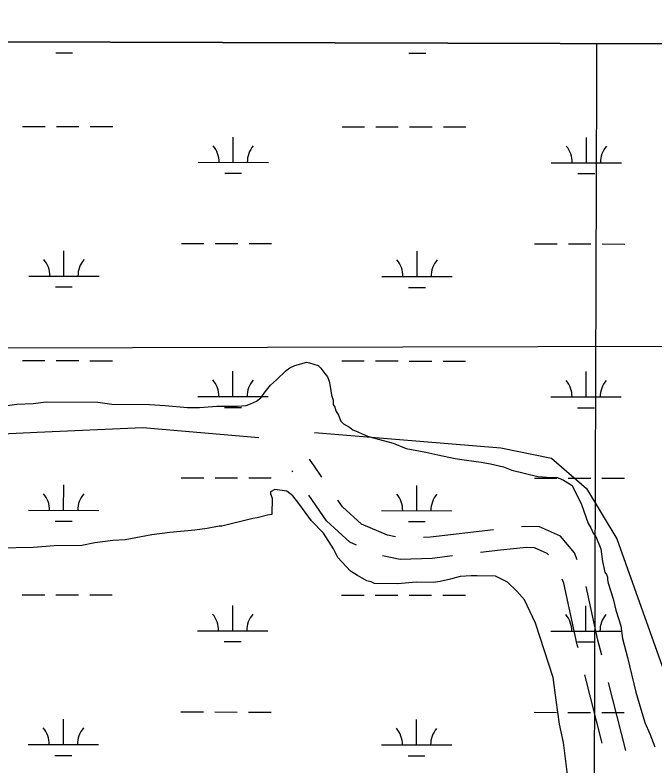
# Model space of a CAD drawing. Extents: x 3148686 to 3186545, y 916144 to 941516.
# Drawn here: x 3165206 to 3166115, y 938676 to 939743 of the extents above; entities that cross this region are included whole.
import ezdxf

# ---------------------------------------------------------------- set-up
doc = ezdxf.new("R2010")
doc.units = 0
for name, color, linetype in [('V-GRID-FRAM', 7, 'Continuous'), ('V-GRID-MAJR', 7, 'Continuous'), ('V-ROAD-CNTR', 7, 'Continuous'), ('V-SITE-VEGE', 7, 'Continuous'), ('V-TOPO-BNDY', 7, 'Continuous'), ('V-TOPO-SHOR', 7, 'Continuous'), ('V-WETL-SWMP', 7, 'Continuous')]:
    doc.layers.add(name, color=color, linetype=linetype)

msp = doc.modelspace()

# ---------------------------------------------------------------- linework, layer by layer
at = {"layer": 'V-GRID-FRAM'}
msp.add_lwpolyline([(3152987.167, 939742.726), (3184296.344, 939644.818), (3184247.401, 921455.763), (3152922.35, 921553.721), (3152987.167, 939742.726)], dxfattribs=at)
at = {"layer": 'V-GRID-MAJR'}
msp.add_spline([(3165974.455, 921512.905), (3165993.845, 927572.545), (3166013.245, 933635.5530000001), (3166032.646, 939698.611), (3166032.657, 939701.931)], degree=3, dxfattribs=at)
at = {"layer": 'V-ROAD-CNTR'}
for p, q in [((3165600.232007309, 939093.6894741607), (3165599.1796692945, 939095.2628915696)), ((3166040.2645387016, 938708.3843085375), (3166015.613529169, 938805.2980126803)), ((3166073.9209604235, 938697.7649564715), (3166049.269950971, 938794.6786602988))]:
    msp.add_line(p, q, dxfattribs=at)
for points in [[(3165641.6631905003, 939086.3896051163), (3165630.547726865, 939102.3251195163), (3165624.1163307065, 939111.941108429)], [(3165691.064150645, 938989.601920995), (3165681.3084508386, 938993.6940737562), (3165648.3608745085, 939024.3492509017), (3165622.9527064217, 939060.7752823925)], [(3165746.446859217, 939001.3880227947), (3165734.959134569, 939003.7219646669), (3165697.8355491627, 939019.2939262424), (3165671.137125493, 939044.1347490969), (3165664.545568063, 939053.5846345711)], [(3165885.5713360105, 939011.6463283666), (3165796.2036035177, 939000.8634706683), (3165786.226165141, 939000.5362997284)], [(3166004.6265140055, 938968.7277966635), (3166000.5402953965, 938978.6640270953), (3165980.6841118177, 939002.6778453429), (3165950.819606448, 939015.7147306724), (3165931.4589693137, 939016.349382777), (3165925.3563365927, 939015.7429887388)], [(3165963.9260035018, 938975.8666990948), (3165962.123888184, 938978.0461546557), (3165944.088393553, 938985.9192693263), (3165932.4550306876, 938986.3006172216), (3165895.5861869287, 938982.6371086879), (3165866.999260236, 938979.1878910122)], [(3165827.2873102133, 938974.3963595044), (3165798.4963964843, 938970.9225293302), (3165753.0554280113, 938969.4324710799), (3165728.0577640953, 938974.5112047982)], [(3166005.753125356, 938844.0634943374), (3166004.7530723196, 938847.9951322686), (3165985.705973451, 938935.858671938), (3165983.409557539, 938941.4427387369)], [(3166039.40954719, 938833.4441418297), (3166033.958927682, 938854.8728677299), (3166017.4575459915, 938930.9931112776)]]:
    msp.add_lwpolyline(points, dxfattribs=at)
at = {"layer": 'V-SITE-VEGE'}
for p, q in [((3166866.672993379, 939699.3229213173), (3163952.614228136, 939708.4355743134)), ((3165603.3410000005, 939244.9779999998), (3165620.542, 939249.7099999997)), ((3165620.542, 939249.71), (3165624.204, 939248.449)), ((3165624.204, 939248.4489999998), (3165636.4230000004, 939244.6539999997)), ((3165577.407, 939224.399), (3165591.0160000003, 939237.7459999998)), ((3165591.0160000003, 939237.7459999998), (3165595.9520000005, 939241.373)), ((3165595.952, 939241.373), (3165603.341, 939244.978)), ((3165636.4230000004, 939244.654), (3165640.0620000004, 939240.9429999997)), ((3165640.0620000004, 939240.9429999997), (3165646.116, 939233.5309999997)), ((3165568.7610000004, 939217.131), (3165577.407, 939224.399)), ((3165646.116, 939233.5309999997), (3165649.745, 939228.596)), ((3165649.745, 939228.596), (3165652.1350000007, 939222.4450000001)), ((3165561.312, 939207.4009999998), (3165568.7610000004, 939217.131)), ((3165652.1350000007, 939222.4450000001), (3165653.29, 939215.081)), ((3165653.29, 939215.081), (3165655.6180000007, 939202.8049999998)), ((3165555.1030000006, 939198.8829999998), (3165561.312, 939207.4009999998)), ((3165231.537, 939191.011), (3165249.936, 939193.284)), ((3165249.936, 939193.284), (3165323.4510000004, 939192.5649999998)), ((3165323.4510000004, 939192.5649999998), (3165343.0300000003, 939189.9230000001)), ((3165540.316, 939190.4519999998), (3165548.93, 939194.044)), ((3165548.93, 939194.044), (3165555.103, 939198.8829999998)), ((3165655.6180000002, 939202.8049999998), (3165657.998, 939195.43)), ((3165657.998, 939195.43), (3165657.9390000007, 939189.3029999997)), ((3165191.0670000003, 939187.73), (3165208.2430000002, 939190.013)), ((3165208.2430000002, 939190.013), (3165231.537, 939191.011)), ((3165343.0300000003, 939189.9230000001), (3165396.9420000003, 939189.3989999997)), ((3165396.9420000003, 939189.3989999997), (3165418.982, 939187.957)), ((3165418.982, 939187.957), (3165450.8140000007, 939185.1959999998)), ((3165450.8140000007, 939185.1959999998), (3165467.968, 939185.0309999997)), ((3165467.968, 939185.0309999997), (3165492.497, 939187.2399999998)), ((3165492.497, 939187.2399999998), (3165521.903, 939186.954)), ((3165521.903, 939186.954), (3165534.1660000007, 939188.059)), ((3165534.1660000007, 939188.059), (3165540.316, 939190.4519999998)), ((3165657.9390000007, 939189.3029999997), (3165660.353, 939185.604)), ((3165660.353, 939185.604), (3165661.529, 939180.691)), ((3165661.5290000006, 939180.691), (3165665.1460000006, 939174.5279999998)), ((3165665.146, 939174.5279999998), (3165668.738, 939165.917)), ((3165668.738, 939165.917), (3165672.377, 939162.2059999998)), ((3165672.377, 939162.2059999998), (3165680.907, 939157.2209999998)), ((3165680.907, 939157.2209999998), (3165685.771, 939153.4969999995)), ((3165685.771, 939153.497), (3165689.435, 939152.236)), ((3165689.435, 939152.236), (3165706.519, 939144.718)), ((3165706.519, 939144.718), (3165723.622, 939139.649)), ((3165723.622, 939139.649), (3165743.179, 939134.5580000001)), ((3165743.179, 939134.5580000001), (3165761.486, 939127.027)), ((3165761.486, 939127.027), (3165789.617, 939121.8520000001)), ((3165789.617, 939121.8520000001), (3165806.734, 939118.0079999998)), ((3165806.734, 939118.0079999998), (3165831.191, 939112.8669999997)), ((3165831.191, 939112.8669999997), (3165847.096, 939110.262)), ((3165847.096, 939110.262), (3165867.9020000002, 939107.6099999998)), ((3165867.9020000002, 939107.6099999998), (3165881.353, 939105.027)), ((3165881.353, 939105.027), (3165899.697, 939101.1709999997)), ((3165899.697, 939101.1709999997), (3165911.901, 939096.1509999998)), ((3165911.901, 939096.1509999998), (3165948.575, 939087.218)), ((3165948.575, 939087.218), (3165968.166, 939085.801)), ((3165968.166, 939085.8009999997), (3165976.7430000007, 939085.7169999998)), ((3165976.7430000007, 939085.7169999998), (3165981.619, 939083.218)), ((3165981.619, 939083.218), (3165985.2830000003, 939081.957)), ((3165985.2830000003, 939081.957), (3165993.813, 939076.9739999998)), ((3165993.813, 939076.9739999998), (3165997.465, 939074.486)), ((3165568.503, 939065.1900000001), (3165568.48, 939062.7399999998)), ((3165574.665, 939068.8069999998), (3165568.503, 939065.1900000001)), ((3165591.7950000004, 939066.189), (3165574.665, 939068.807)), ((3165600.31, 939059.98), (3165591.7950000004, 939066.189)), ((3165997.465, 939074.486), (3166010.678, 939047.4010000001)), ((3165568.48, 939062.7399999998), (3165570.8700000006, 939056.5899999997)), ((3165570.8700000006, 939056.5899999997), (3165570.6430000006, 939033.3109999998)), ((3165608.781, 939048.8689999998), (3165600.31, 939059.98)), ((3165626.9200000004, 939024.185), (3165608.7810000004, 939048.8689999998)), ((3166010.678, 939047.4010000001), (3166020.218, 939020.3489999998)), ((3165570.643, 939033.3109999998), (3165564.505, 939032.1449999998)), ((3165543.6280000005, 939027.447), (3165499.411, 939016.853)), ((3165549.7660000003, 939028.612), (3165543.6280000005, 939027.447)), ((3165564.505, 939032.1449999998), (3165549.7660000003, 939028.612)), ((3165643.906, 939006.8649999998), (3165626.92, 939024.185)), ((3165461.372, 939011.0979999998), (3165425.802, 939007.7659999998)), ((3165478.5480000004, 939013.3769999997), (3165461.372, 939011.0979999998)), ((3165495.737, 939016.888), (3165478.5480000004, 939013.377)), ((3165499.411, 939016.853), (3165495.737, 939016.888)), ((3166020.2180000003, 939020.3489999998), (3166023.8350000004, 939014.1859999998)), ((3166023.8350000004, 939014.1859999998), (3166027.4370000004, 939006.7989999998)), ((3165400.038, 939004.3420000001), (3165361.984, 938997.3599999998)), ((3165425.802, 939007.7659999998), (3165400.038, 939004.3420000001)), ((3165658.3940000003, 938984.666), (3165643.906, 939006.8649999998)), ((3166027.437, 939006.7989999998), (3166031.066, 939001.8639999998)), ((3166031.066, 939001.8639999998), (3166038.25, 938984.64)), ((3165319.052, 938992.8790000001), (3165300.639, 938989.381)), ((3165344.818, 938996.3009999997), (3165319.052, 938992.8790000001)), ((3165361.984, 938997.3599999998), (3165344.818, 938996.3009999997)), ((3165231.99, 938986.377), (3165181.744, 938985.639)), ((3165261.419, 938988.537), (3165231.99, 938986.377)), ((3165300.639, 938989.3809999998), (3165261.419, 938988.5369999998)), ((3165664.4, 938972.3559999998), (3165658.394, 938984.666)), ((3166038.25, 938984.64), (3166040.522, 938966.2369999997)), ((3165682.5870000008, 938952.5719999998), (3165664.4, 938972.3559999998)), ((3166040.522, 938966.2369999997), (3166044.052, 938951.4969999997)), ((3165692.329, 938946.3499999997), (3165682.5870000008, 938952.5719999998)), ((3166044.052, 938951.4969999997), (3166046.467, 938947.7980000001)), ((3166046.4670000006, 938947.7980000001), (3166047.6570000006, 938944.1099999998)), ((3165705.735, 938938.8669999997), (3165692.329, 938946.3499999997)), ((3165711.8480000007, 938937.5829999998), (3165705.735, 938938.8669999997)), ((3165716.727, 938935.082), (3165711.8480000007, 938937.5829999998)), ((3165775.562, 938936.9599999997), (3165749.806, 938934.7629999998)), ((3165800.066, 938936.7229999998), (3165775.562, 938936.9599999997)), ((3165809.88, 938937.8509999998), (3165800.066, 938936.7229999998)), ((3165824.6170000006, 938941.384), (3165809.88, 938937.8509999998)), ((3165838.13, 938944.9269999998), (3165824.6170000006, 938941.384)), ((3165854.072, 938945.9959999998), (3165838.13, 938944.9269999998)), ((3165862.649, 938945.9139999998), (3165854.072, 938945.9959999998)), ((3165888.378, 938945.664), (3165862.649, 938945.9139999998)), ((3165905.448, 938936.9189999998), (3165888.378, 938945.664)), ((3165918.805, 938924.535), (3165905.4480000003, 938936.9189999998)), ((3166047.657, 938944.1099999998), (3166047.62, 938940.436)), ((3166047.62, 938940.436), (3166048.8000000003, 938935.5229999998)), ((3165749.806, 938934.7629999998), (3165716.727, 938935.0819999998)), ((3166048.8000000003, 938935.5229999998), (3166055.935, 938913.3959999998)), ((3165929.713, 938912.175), (3165918.805, 938924.535)), ((3165945.318, 938878.9409999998), (3165929.713, 938912.175)), ((3166055.935, 938913.3959999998), (3166059.4550000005, 938897.432)), ((3166059.4550000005, 938897.432), (3166066.593, 938875.307)), ((3165970.296, 938801.4989999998), (3165945.318, 938878.9409999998)), ((3166066.593, 938875.307), (3166068.864, 938856.9039999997)), ((3166068.864, 938856.9039999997), (3166075.952, 938829.8789999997)), ((3166075.952, 938829.8789999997), (3166087.7260000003, 938780.7489999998)), ((3165974.8850000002, 938769.596), (3165970.296, 938801.4989999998)), ((3166087.7260000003, 938780.7489999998), (3166092.471, 938764.7729999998)), ((3165979.452, 938735.2429999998), (3165974.8850000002, 938769.596)), ((3166092.471, 938764.7729999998), (3166100.784, 938737.7349999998)), ((3165985.326, 938709.4519999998), (3165979.452, 938735.2429999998)), ((3166100.784, 938737.7349999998), (3166107.981, 938721.7339999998)), ((3166107.981, 938721.7339999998), (3166115.153, 938703.286)), ((3165991.011, 938664.0579999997), (3165985.326, 938709.4519999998))]:
    msp.add_line(p, q, dxfattribs=at)
at = {"layer": 'V-TOPO-BNDY'}
msp.add_line((3160786.109000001, 939259.3729999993), (3184295.4581763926, 939315.6127136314), dxfattribs=at)
at = {"layer": 'V-TOPO-SHOR'}
for points in [[(3165086.4019774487, 939143.0021580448), (3165236.9174481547, 939150.0106348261), (3165387.432918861, 939157.0191116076), (3165552.2598247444, 939142.5113553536)], [(3165631.104857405, 939149.5953402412), (3165896.262825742, 939127.8148288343), (3165967.9181621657, 939113.4052331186), (3166018.0421639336, 939070.3501146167), (3166060.968918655, 938998.6343717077), (3166275.345964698, 938396.376167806), (3166325.0622226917, 937966.3006838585), (3166360.5123503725, 937600.7436957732)]]:
    msp.add_lwpolyline(points, dxfattribs=at)
at = {"layer": 'V-WETL-SWMP'}
for p, q in [((3166866.6729419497, 939699.3229214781), (3163952.6188334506, 939708.4355599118)), ((3166866.6729419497, 939699.3229214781), (3163952.6188334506, 939708.4355599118)), ((3165263.411867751, 939689.1034441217), (3165287.4118511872, 939689.0781552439)), ((3165765.319521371, 939688.5745820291), (3165789.3195048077, 939688.5492931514)), ((3165216.457667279, 939584.5128744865), (3165248.457645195, 939584.4791559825)), ((3165264.457634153, 939584.4622967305), (3165296.457612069, 939584.4285782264)), ((3165312.4576010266, 939584.4117189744), (3165344.4575789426, 939584.3780004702)), ((3165670.365354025, 939584.0345901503), (3165702.3653319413, 939584.0008716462)), ((3165718.365320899, 939583.984012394), (3165750.365298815, 939583.95029389)), ((3165766.3652877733, 939583.9334346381), (3165798.365265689, 939583.8997161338)), ((3165814.365254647, 939583.8828568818), (3165846.365232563, 939583.8491383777)), ((3165515.720006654, 939533.4555185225), (3165515.757930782, 939569.4554942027)), ((3166017.6276602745, 939532.92665643), (3166017.6655844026, 939568.9266321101)), ((3165465.72004116, 939533.508203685), (3165565.719972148, 939533.4028333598)), ((3165967.6276947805, 939532.9793415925), (3166067.627625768, 939532.8739712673)), ((3165503.703759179, 939518.0371733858), (3165527.703742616, 939518.0118845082)), ((3166005.6114127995, 939517.5083112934), (3166029.6113962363, 939517.4830224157)), ((3165442.190455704, 939418.1009467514), (3165474.19043362, 939418.0672282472)), ((3165490.190422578, 939418.0503689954), (3165522.190400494, 939418.016650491)), ((3165538.1903894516, 939417.9997912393), (3165570.1903673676, 939417.9660727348)), ((3165944.098109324, 939417.5720846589), (3165976.0980872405, 939417.5383661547)), ((3165992.098076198, 939417.521506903), (3166024.098054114, 939417.4877883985)), ((3166040.098043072, 939417.4709291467), (3166072.0980209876, 939417.4372106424)), ((3165275.0776594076, 939371.8470139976), (3165275.115583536, 939407.8469896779)), ((3165776.985313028, 939371.3181519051), (3165777.0232371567, 939407.3181275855)), ((3165225.0776939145, 939371.8996991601), (3165325.077624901, 939371.7943288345)), ((3165726.985347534, 939371.3708370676), (3165826.9852785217, 939371.2654667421)), ((3165263.061411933, 939356.4286688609), (3165287.0613953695, 939356.4033799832)), ((3165764.969065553, 939355.8998067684), (3165788.96904899, 939355.8745178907)), ((3165216.1072114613, 939251.8380992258), (3165248.107189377, 939251.8043807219)), ((3165264.107178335, 939251.7875214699), (3165296.107156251, 939251.7538029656)), ((3165312.107145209, 939251.7369437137), (3165344.1071231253, 939251.7032252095)), ((3165670.014898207, 939251.3598148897), (3165702.0148761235, 939251.3260963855)), ((3165718.0148650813, 939251.3092371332), (3165750.0148429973, 939251.2755186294)), ((3165766.014831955, 939251.2586593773), (3165798.014809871, 939251.2249408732)), ((3165814.0147988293, 939251.2080816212), (3165846.014776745, 939251.174363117)), ((3165515.3695508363, 939200.7807432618), (3165515.407474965, 939236.7807189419)), ((3166017.2772044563, 939200.2518811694), (3166017.315128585, 939236.2518568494)), ((3165465.3695853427, 939200.8334284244), (3165565.3695163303, 939200.728058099)), ((3165967.2772389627, 939200.3045663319), (3166067.277169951, 939200.1991960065)), ((3165503.3533033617, 939185.3623981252), (3165527.353286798, 939185.3371092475)), ((3166005.2609569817, 939184.8335360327), (3166029.260940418, 939184.8082471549)), ((3165274.72720359, 939039.1722387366), (3165274.7651277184, 939075.172214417)), ((3165441.839999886, 939085.4261714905), (3165473.8399778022, 939085.3924529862)), ((3165489.8399667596, 939085.3755937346), (3165521.839944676, 939085.3418752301)), ((3165537.839933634, 939085.3250159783), (3165569.83991155, 939085.291297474)), ((3165943.747653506, 939084.8973093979), (3165975.7476314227, 939084.8635908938)), ((3165991.7476203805, 939084.846731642), (3166023.747598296, 939084.8130131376)), ((3166039.7475872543, 939084.7961538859), (3166071.7475651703, 939084.7624353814)), ((3165776.6348572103, 939038.6433766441), (3165776.672781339, 939074.6433523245)), ((3165224.7272380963, 939039.2249238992), (3165324.7271690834, 939039.1195535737)), ((3165726.634891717, 939038.6960618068), (3165826.634822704, 939038.5906914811)), ((3165262.7109561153, 939023.7538936), (3165286.7109395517, 939023.7286047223)), ((3165764.6186097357, 939023.2250315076), (3165788.618593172, 939023.1997426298)), ((3165215.7567556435, 938919.1633239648), (3165247.756733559, 938919.1296054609)), ((3165263.7567225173, 938919.1127462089), (3165295.7567004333, 938919.0790277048)), ((3165311.756689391, 938919.0621684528), (3165343.756667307, 938919.0284499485)), ((3165669.6644423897, 938918.6850396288), (3165701.6644203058, 938918.6513211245)), ((3165717.6644092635, 938918.6344618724), (3165749.6643871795, 938918.6007433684)), ((3165765.664376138, 938918.5838841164), (3165797.664354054, 938918.5501656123)), ((3165813.6643430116, 938918.5333063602), (3165845.6643209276, 938918.4995878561)), ((3165515.0190950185, 938868.105968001), (3165515.057019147, 938904.105943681)), ((3166016.9267486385, 938867.5771059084), (3166016.964672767, 938903.5770815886)), ((3165465.019129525, 938868.1586531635), (3165565.0190605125, 938868.0532828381)), ((3165966.926783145, 938867.6297910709), (3166066.926714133, 938867.5244207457)), ((3165503.002847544, 938852.6876228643), (3165527.0028309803, 938852.6623339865)), ((3166004.910501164, 938852.1587607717), (3166028.910484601, 938852.1334718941)), ((3165441.4895440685, 938752.7513962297), (3165473.489521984, 938752.7176777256)), ((3165489.4895109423, 938752.7008184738), (3165521.4894888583, 938752.6670999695)), ((3165537.489477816, 938752.6502407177), (3165569.489455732, 938752.6165222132)), ((3165943.397197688, 938752.2225341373), (3165975.397175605, 938752.1888156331)), ((3165991.3971645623, 938752.1719563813), (3166023.3971424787, 938752.1382378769)), ((3166039.3971314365, 938752.1213786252), (3166071.397109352, 938752.0876601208)), ((3165274.376747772, 938706.4974634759), (3165274.4146719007, 938742.4974391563)), ((3165776.2844013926, 938705.9686013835), (3165776.3223255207, 938741.9685770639)), ((3165224.3767822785, 938706.5501486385), (3165324.376713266, 938706.4447783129)), ((3165726.284435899, 938706.021286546), (3165826.284366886, 938705.9159162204)), ((3165262.3605002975, 938691.0791183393), (3165286.3604837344, 938691.0538294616)), ((3165764.2681539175, 938690.5502562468), (3165788.2681373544, 938690.524967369))]:
    msp.add_line(p, q, dxfattribs=at)
for centre, radius, start, end in [((3165460.4776088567, 939533.9885310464), 35.24628790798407, 359.16780716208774, 40.71146549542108), ((3165570.9634048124, 939533.8721117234), 35.246287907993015, 139.1678041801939, 180.71146251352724), ((3165962.385262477, 939533.4596689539), 35.24628790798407, 359.16780716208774, 40.71146549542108), ((3166072.871058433, 939533.343249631), 35.246287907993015, 139.1678041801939, 180.71146251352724), ((3165219.83526161, 939372.3800265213), 35.24628790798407, 359.16780716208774, 40.71146549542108), ((3165330.321057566, 939372.2636071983), 35.246287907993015, 139.1678041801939, 180.71146251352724), ((3165721.74291523, 939371.8511644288), 35.24628790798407, 359.16780716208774, 40.71146549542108), ((3165832.228711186, 939371.7347451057), 35.246287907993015, 139.1678041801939, 180.71146251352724), ((3165460.127153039, 939201.3137557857), 35.24628790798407, 359.16780716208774, 40.71146549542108), ((3165570.6129489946, 939201.1973364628), 35.246287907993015, 139.1678041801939, 180.71146251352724), ((3165962.0348066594, 939200.7848936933), 35.24628790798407, 359.16780716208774, 40.71146549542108), ((3166072.5206026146, 939200.6684743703), 35.246287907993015, 139.1678041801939, 180.71146251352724), ((3165219.484805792, 939039.7052512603), 35.24628790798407, 359.16780716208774, 40.71146549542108), ((3165329.970601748, 939039.5888319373), 35.246287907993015, 139.1678041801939, 180.71146251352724), ((3165721.3924594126, 939039.1763891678), 35.24628790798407, 359.16780716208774, 40.71146549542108), ((3165831.878255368, 939039.0599698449), 35.246287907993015, 139.1678041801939, 180.71146251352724), ((3165459.776697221, 938868.6389805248), 35.24628790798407, 359.16780716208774, 40.71146549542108), ((3165570.2624931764, 938868.5225612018), 35.246287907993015, 139.1678041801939, 180.71146251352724), ((3165961.6843508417, 938868.1101184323), 35.24628790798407, 359.16780716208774, 40.71146549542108), ((3166072.1701467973, 938867.9936991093), 35.246287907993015, 139.1678041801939, 180.71146251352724), ((3165219.1343499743, 938707.0304759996), 35.24628790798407, 359.16780716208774, 40.71146549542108), ((3165329.6201459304, 938706.9140566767), 35.246287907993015, 139.1678041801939, 180.71146251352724), ((3165721.0420035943, 938706.5016139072), 35.24628790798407, 359.16780716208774, 40.71146549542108), ((3165831.5277995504, 938706.3851945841), 35.246287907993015, 139.1678041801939, 180.71146251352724)]:
    msp.add_arc(centre, radius, start, end, dxfattribs=at)

doc.saveas('drawing.dxf')
